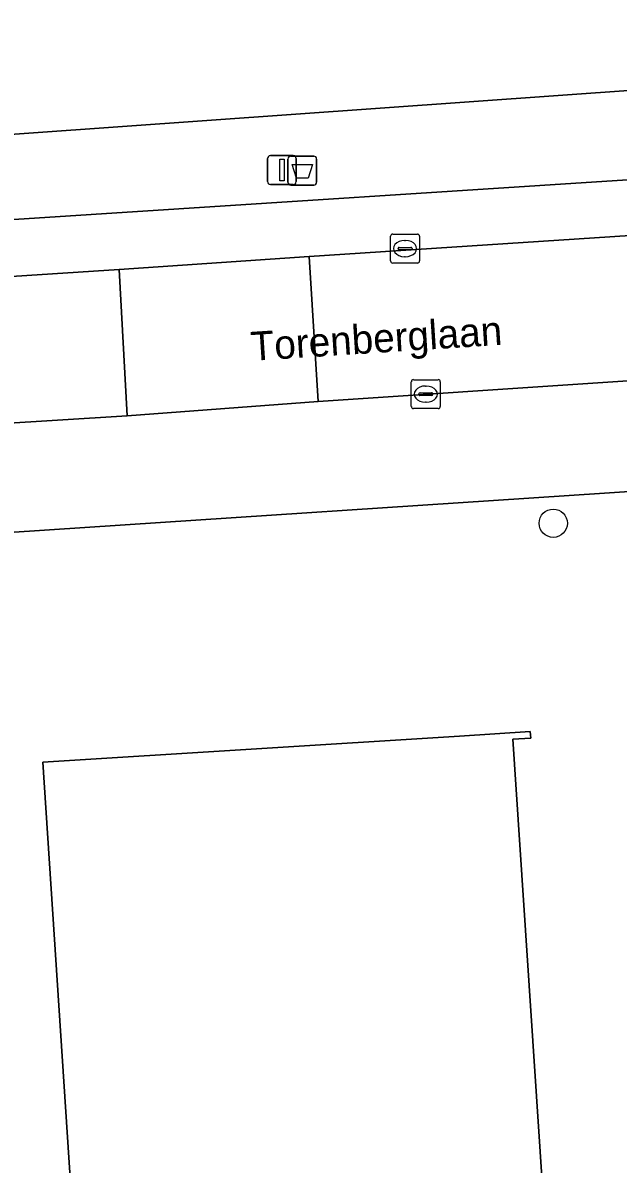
# Model space of a CAD drawing. Extents: x 159680 to 160786, y 387323 to 388340.
# Drawn here: x 160433.16 to 160453.71, y 388211.15 to 388250.56 of the extents above; entities that cross this region are included whole.
import ezdxf

# ---------------------------------------------------------------- set-up
doc = ezdxf.new("R2010")
doc.units = 0
for name, color, linetype in [('IMGEO_Afvalbak', 7, 'Continuous'), ('IMGEO_Boom', 7, 'Continuous'), ('IMGEO_Erf', 7, 'Continuous'), ('IMGEO_Kolk', 7, 'Continuous'), ('IMGEO_Lichtmast', 7, 'Continuous'), ('IMGEO_Openbare_ruimte_label', 7, 'Continuous'), ('IMGEO_Pand', 7, 'Continuous'), ('IMGEO_Parkeervlak_open', 7, 'Continuous'), ('IMGEO_Rijbaan_lokaal_open', 7, 'Continuous'), ('IMGEO_Voetpad_open', 7, 'Continuous')]:
    doc.layers.add(name, color=color, linetype=linetype)

msp = doc.modelspace()

# ---------------------------------------------------------------- linework, layer by layer
at = {"layer": 'IMGEO_Afvalbak'}
for p, q in [((160442.409, 388245.961), (160443.199, 388245.961)), ((160443.199, 388245.961), (160442.409, 388245.961)), ((160442.309, 388245.061), (160442.309, 388245.861)), ((160442.309, 388245.861), (160442.309, 388245.061)), ((160443.299, 388245.861), (160443.299, 388245.061)), ((160443.299, 388245.061), (160443.299, 388245.861)), ((160443.199, 388244.961), (160442.409, 388244.961)), ((160442.409, 388244.961), (160443.199, 388244.961))]:
    msp.add_line(p, q, dxfattribs=at)
msp.add_lwpolyline([(160442.452, 388245.675), (160443.156, 388245.675), (160443.007, 388245.205), (160442.601, 388245.205), (160442.452, 388245.675)], dxfattribs=at)
for centre, start, end in [((160442.409, 388245.861), 90, 180), ((160442.409, 388245.861), 90, 180), ((160443.199, 388245.861), 0, 90), ((160443.199, 388245.861), 360, 90), ((160442.409, 388245.061), 180, 270), ((160442.409, 388245.061), 180, 270), ((160443.199, 388245.061), 270, 0), ((160443.199, 388245.061), 270, 0)]:
    msp.add_arc(centre, 0.1, start, end, dxfattribs=at)
at = {"layer": 'IMGEO_Boom'}
msp.add_circle((160451.467, 388233.284), 0.489, dxfattribs=at)
at = {"layer": 'IMGEO_Erf'}
for points in [[(160413.154, 388245.598), (160414.619, 388245.653), (160430.443, 388246.543), (160454.553, 388248.262), (160474.26, 388249.462), (160474.227, 388250), (160470.673, 388307.482)], [(160464.905, 388235.098), (160422.4, 388232.287), (160418.083, 388232.083), (160417.958, 388231.882), (160415.416, 388228.039), (160414.251, 388225.644), (160414.31, 388225.228), (160414.733, 388223.189), (160417.032, 388219.3), (160415.184, 388216.063), (160412.57, 388215.939), (160413.7, 388197.984), (160413.413, 388197.962), (160413.567, 388196.193), (160413.831, 388196.212), (160413.953, 388194.43), (160415.251, 388173.618), (160417.37, 388139.651), (160417.998, 388139.685), (160420.315, 388103.525), (160421.42, 388085.954), (160422.005, 388078.968)], [(160435.256, 388203.685), (160433.847, 388225.028), (160448.23, 388225.934), (160450.675, 388226.093), (160450.69, 388225.865), (160450.076, 388225.825), (160451.453, 388204.977)]]:
    msp.add_lwpolyline(points, dxfattribs=at)
at = {"layer": 'IMGEO_Kolk'}
for p, q in [((160445.85, 388242.341), (160445.85, 388243.193)), ((160445.925, 388243.267), (160446.777, 388243.267)), ((160446.851, 388243.193), (160446.851, 388242.341)), ((160446.152, 388242.81), (160446.55, 388242.81)), ((160446.338, 388243.047), (160446.363, 388243.047)), ((160446.109, 388242.761), (160446.109, 388242.773)), ((160446.547, 388242.724), (160446.149, 388242.724)), ((160446.361, 388242.487), (160446.336, 388242.487)), ((160446.593, 388242.773), (160446.593, 388242.761)), ((160446.777, 388242.267), (160445.925, 388242.267)), ((160446.568, 388237.315), (160446.568, 388238.167)), ((160446.643, 388238.241), (160447.495, 388238.241)), ((160447.569, 388238.167), (160447.569, 388237.315)), ((160446.827, 388237.735), (160446.827, 388237.747)), ((160447.265, 388237.698), (160446.867, 388237.698)), ((160446.87, 388237.784), (160447.268, 388237.784)), ((160447.056, 388238.021), (160447.081, 388238.021)), ((160447.311, 388237.747), (160447.311, 388237.735)), ((160447.079, 388237.461), (160447.054, 388237.461)), ((160447.495, 388237.241), (160446.643, 388237.241))]:
    msp.add_line(p, q, dxfattribs=at)
for points in [[(160445.85, 388242.341), (160445.85, 388243.193)], [(160445.925, 388243.267), (160446.777, 388243.267)], [(160446.851, 388243.193), (160446.851, 388242.341)], [(160446.777, 388242.267), (160445.925, 388242.267)], [(160446.568, 388237.315), (160446.568, 388238.167)], [(160446.643, 388238.241), (160447.495, 388238.241)], [(160447.569, 388238.167), (160447.569, 388237.315)], [(160447.495, 388237.241), (160446.643, 388237.241)]]:
    msp.add_lwpolyline(points, dxfattribs=at)
for centre, radius, start, end in [((160445.927, 388243.191), 0.0765, 91.552, 178.448), ((160445.927, 388243.191), 0.0765, 91.552, 178.448), ((160446.775, 388243.191), 0.0765, 1.552, 88.448), ((160446.775, 388243.191), 0.0765, 1.552, 88.448), ((160446.149, 388242.77), 0.0403, 85.8775, 175.7526), ((160446.554, 388242.772), 0.0386, 1.7309, 96.639), ((160446.146, 388242.76), 0.0366, 178.938, 274.7102), ((160446.55, 388242.767), 0.043, 264.8664, 352.4533), ((160445.927, 388242.343), 0.0765, 181.552, 268.448), ((160445.927, 388242.343), 0.0765, 181.552, 268.448), ((160446.775, 388242.343), 0.0765, 271.552, 358.448), ((160446.775, 388242.343), 0.0765, 271.552, 358.448), ((160446.645, 388238.165), 0.0765, 91.552, 178.448), ((160446.645, 388238.165), 0.0765, 91.552, 178.448), ((160447.493, 388238.165), 0.0765, 1.552, 88.448), ((160447.493, 388238.165), 0.0765, 1.552, 88.448), ((160446.867, 388237.744), 0.0403, 85.8775, 175.7526), ((160446.864, 388237.734), 0.0366, 178.938, 274.7102), ((160447.268, 388237.741), 0.043, 264.8664, 352.4533), ((160447.272, 388237.746), 0.0386, 1.7309, 96.639), ((160446.645, 388237.317), 0.0765, 181.552, 268.448), ((160446.645, 388237.317), 0.0765, 181.552, 268.448), ((160447.493, 388237.317), 0.0765, 271.552, 358.448), ((160447.493, 388237.317), 0.0765, 271.552, 358.448)]:
    msp.add_arc(centre, radius, start, end, dxfattribs=at)
for centre, major_axis, ratio, start_param, end_param in [((160446.337, 388242.767), (-0.387, 0.002), 0.722429, 4.712389, 7.853982), ((160446.362, 388242.767), (-0.39, 0.002), 0.717154, 1.570796, 4.712389), ((160447.055, 388237.741), (-0.387, 0.002), 0.722429, 4.712389, 7.853982), ((160447.08, 388237.741), (-0.39, 0.002), 0.717154, 1.570796, 4.712389)]:
    msp.add_ellipse(centre, major_axis=major_axis, ratio=ratio, start_param=start_param, end_param=end_param, dxfattribs=at)
at = {"layer": 'IMGEO_Lichtmast'}
for p, q in [((160441.704, 388245.979), (160442.494, 388245.979)), ((160442.494, 388245.979), (160441.704, 388245.979)), ((160441.604, 388245.079), (160441.604, 388245.879)), ((160441.604, 388245.879), (160441.604, 388245.079)), ((160442.594, 388245.879), (160442.594, 388245.079)), ((160442.594, 388245.079), (160442.594, 388245.879)), ((160442.494, 388244.979), (160441.704, 388244.979)), ((160441.704, 388244.979), (160442.494, 388244.979))]:
    msp.add_line(p, q, dxfattribs=at)
msp.add_lwpolyline([(160442.024, 388245.854), (160442.174, 388245.854), (160442.174, 388245.104), (160442.024, 388245.104), (160442.024, 388245.854)], dxfattribs=at)
for centre, start, end in [((160441.704, 388245.879), 90, 180), ((160441.704, 388245.879), 90, 180), ((160442.494, 388245.879), 0, 90), ((160442.494, 388245.879), 360, 90), ((160441.704, 388245.079), 180, 270), ((160441.704, 388245.079), 180, 270), ((160442.494, 388245.079), 270, 0), ((160442.494, 388245.079), 270, 0)]:
    msp.add_arc(centre, 0.1, start, end, dxfattribs=at)
at = {"layer": 'IMGEO_Pand'}
msp.add_lwpolyline([(160451.453, 388204.977), (160450.076, 388225.825), (160450.69, 388225.865), (160450.675, 388226.093), (160448.23, 388225.934), (160433.847, 388225.028), (160435.256, 388203.685)], dxfattribs=at)
at = {"layer": 'IMGEO_Parkeervlak_open'}
for points in [[(160469.165, 388246.119), (160420.375, 388242.971)], [(160416.639, 388240.759), (160436.478, 388242.047), (160443.045, 388242.497), (160472.589, 388244.428)]]:
    msp.add_lwpolyline(points, dxfattribs=at)
at = {"layer": 'IMGEO_Rijbaan_lokaal_open'}
msp.add_lwpolyline([(160534.646, 388248.42), (160532.84, 388248.299), (160525.913, 388247.836), (160514.208, 388247.053), (160507.799, 388246.625), (160502.91, 388246.321), (160479.794, 388244.831), (160472.589, 388244.428), (160443.045, 388242.497), (160443.347, 388237.482), (160463.009, 388238.796), (160463.7, 388238.842), (160480.153, 388239.878)], dxfattribs=at)
for points in [[(160443.347, 388237.482), (160443.045, 388242.497), (160436.478, 388242.047), (160436.753, 388236.996)], [(160436.478, 388242.047), (160416.639, 388240.759), (160415.877, 388240.723), (160416.205, 388235.713), (160418.43, 388235.852), (160436.753, 388236.996)]]:
    msp.add_lwpolyline(points, close=True, dxfattribs=at)
at = {"layer": 'IMGEO_Voetpad_open'}
for points in [[(160545.38, 388257.101), (160508.468, 388254.705), (160507.105, 388254.617), (160507.235, 388252.619), (160507.386, 388250), (160507.406, 388249.659), (160500, 388249.166), (160479.437, 388247.796), (160479.426, 388247.963), (160479.297, 388250), (160479.234, 388250.993), (160475.622, 388307.75), (160470.673, 388307.482), (160474.227, 388250), (160474.26, 388249.462), (160454.553, 388248.262), (160430.443, 388246.543), (160414.619, 388245.653), (160413.154, 388245.598), (160409.243, 388245.394)], [(160420.375, 388242.971), (160469.165, 388246.119)], [(160463.7, 388238.842), (160463.009, 388238.796), (160443.347, 388237.482), (160436.753, 388236.996), (160418.43, 388235.852), (160416.205, 388235.713), (160415.257, 388235.605)], [(160410.225, 388229.774), (160410.292, 388228.631), (160412.071, 388228.466), (160413.152, 388228.544), (160415.38, 388231.692), (160417.958, 388231.882), (160418.083, 388232.083), (160422.4, 388232.287), (160464.905, 388235.098)]]:
    msp.add_lwpolyline(points, dxfattribs=at)

# ---------------------------------------------------------------- texts
at = {"layer": 'IMGEO_Openbare_ruimte_label'}
msp.add_text('Torenberglaan', height=1, rotation=3.6693, dxfattribs=at).set_placement((160441.051, 388238.89))

doc.saveas('drawing.dxf')
